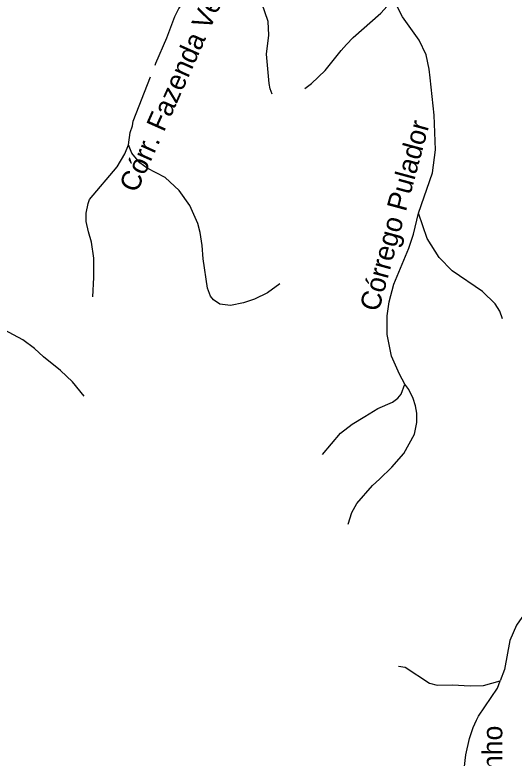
# Model space of a CAD drawing. Extents: x 393 to 446.6, y 8175.5 to 8231.
# Drawn here: x 424.5 to 428.51, y 8210.46 to 8216.42 of the extents above; entities that cross this region are included whole.
import ezdxf
from ezdxf.enums import TextEntityAlignment as Align

# ---------------------------------------------------------------- set-up
doc = ezdxf.new("R2010")
doc.units = 0
doc.header["$LTSCALE"] = 0.064
doc.linetypes.add('LONG_DASHED', pattern=[7.5, 6, -1.5])
doc.layers.add('61', color=7, linetype='Continuous')
doc.layers.add('9', color=7, linetype='LONG_DASHED', lineweight=25)

msp = doc.modelspace()

# ---------------------------------------------------------------- linework, layer by layer
at = {"layer": '9'}
for points in [[(425.4129, 8215.3808), (425.4279, 8215.4797), (425.4451, 8215.5334), (425.4496, 8215.57), (425.6337, 8216.0359), (425.7216, 8216.238), (425.7856, 8216.4096), (425.8182, 8216.4743), (425.8671, 8216.5416), (425.9417, 8216.6196), (425.9959, 8216.6658), (426.0493, 8216.737), (426.0694, 8216.7837), (426.0769, 8216.7894)], [(426.5662, 8215.7885), (426.5498, 8215.8294), (426.5406, 8215.8742), (426.52, 8216.1072), (426.5382, 8216.261), (426.5338, 8216.3691), (426.4819, 8216.5177), (426.4418, 8216.5705), (426.4004, 8216.6009), (426.3408, 8216.6306), (426.2625, 8216.6502), (426.1751, 8216.7045), (426.0962, 8216.7672), (426.0769, 8216.7894)], [(426.826, 8215.8329), (426.8806, 8215.8725), (426.9902, 8215.9775), (427.1185, 8216.1379), (427.1622, 8216.1853), (427.2138, 8216.2412), (427.4377, 8216.4375), (427.5375, 8216.5513)], [(427.738, 8214.832), (427.8499, 8215.1568), (427.8742, 8215.3402), (427.8645, 8215.618), (427.8321, 8215.9192), (427.8247, 8215.9879), (427.7997, 8216.1028), (427.7448, 8216.2205), (427.6094, 8216.4076), (427.5375, 8216.5513)], [(425.1265, 8214.1603), (425.1358, 8214.3161), (425.1346, 8214.4725), (425.1171, 8214.5988), (425.0915, 8214.6819), (425.0751, 8214.7649), (425.075, 8214.8332), (425.0889, 8214.9091), (425.101, 8214.9419), (425.3215, 8215.204), (425.384, 8215.3092), (425.4129, 8215.3808)], [(426.6259, 8214.2666), (426.5286, 8214.1945), (426.4245, 8214.143), (426.3349, 8214.1132), (426.2304, 8214.0922), (426.1451, 8214.1033), (426.0956, 8214.1363), (426.0711, 8214.1665), (426.0462, 8214.2318), (426.011, 8214.4662), (426.0042, 8214.5742), (425.9881, 8214.6782), (425.9684, 8214.7498), (425.9044, 8214.894), (425.819, 8215.0134), (425.7074, 8215.119), (425.5618, 8215.1943), (425.5047, 8215.2376), (425.4393, 8215.3144), (425.4129, 8215.3808)], [(427.629, 8213.4604), (427.5855, 8213.5407), (427.5223, 8213.6861), (427.4883, 8213.8579), (427.4867, 8214.0096), (427.5029, 8214.1226), (427.5403, 8214.2639), (427.6602, 8214.5528), (427.6975, 8214.6631), (427.738, 8214.832)], [(428.411, 8213.9839), (428.392, 8214.0476), (428.3547, 8214.104), (428.2515, 8214.2036), (428.0083, 8214.3701), (427.9036, 8214.4764), (427.8085, 8214.6286), (427.738, 8214.832)], [(425.0571, 8213.3646), (424.9652, 8213.4794), (424.8688, 8213.5693), (424.7307, 8213.6812), (424.6607, 8213.7464), (424.5661, 8213.8154), (424.4173, 8213.8968), (424.3911, 8213.9111), (424.3342, 8213.9334), (424.2269, 8213.998), (423.9081, 8214.139), (423.8997, 8214.1439), (423.8075, 8214.1973), (423.7887, 8214.2145)], [(426.9699, 8212.8962), (427.1134, 8213.0686), (427.2064, 8213.1401), (427.3087, 8213.2016), (427.4132, 8213.2645), (427.5289, 8213.3173), (427.5726, 8213.3491), (427.6003, 8213.3816), (427.629, 8213.4604)], [(427.1734, 8212.3367), (427.2042, 8212.4322), (427.2442, 8212.504), (427.369, 8212.6466), (427.425, 8212.6999), (427.5245, 8212.7946), (427.6211, 8212.9044), (427.7077, 8213.06), (427.7256, 8213.1543), (427.7265, 8213.2293), (427.7157, 8213.2881), (427.6951, 8213.347), (427.6611, 8213.4167), (427.629, 8213.4604)], [(430.0518, 8212.0457), (429.9557, 8212.0314), (429.8733, 8212.0023), (429.7911, 8211.9637), (429.5824, 8211.8246), (429.4887, 8211.7954), (428.9981, 8211.7892), (428.9236, 8211.7817), (428.8199, 8211.7567), (428.7157, 8211.715), (428.6294, 8211.6515), (428.5666, 8211.5885), (428.5253, 8211.5267), (428.4701, 8211.4033), (428.4279, 8211.1726), (428.3943, 8211.0817)], [(427.5784, 8211.1993), (427.631, 8211.1892), (427.8281, 8211.0628), (427.8879, 8211.0466), (428.0124, 8211.0497), (428.1519, 8211.0416), (428.2595, 8211.0428), (428.3943, 8211.0817)], [(428.1057, 8210.3721), (428.1174, 8210.4879), (428.1472, 8210.617), (428.1762, 8210.7075), (428.2035, 8210.764), (428.2199, 8210.7979), (428.3716, 8211.0224), (428.3943, 8211.0817)]]:
    msp.add_lwpolyline(points, dxfattribs=at)

# ---------------------------------------------------------------- texts
at = {"layer": '61'}
for s, rotation, p in [('Córr. Fazenda Velha', 65.926, (425.8813, 8215.8901)), ('Córrego Pulador', 74.846, (427.6242, 8214.7933)), ('Córrego Monjolinho', 89.94, (428.4097, 8209.7873))]:
    msp.add_text(s, height=0.16, rotation=rotation, dxfattribs=at).set_placement(p, align=Align.CENTER)

doc.saveas('drawing.dxf')
